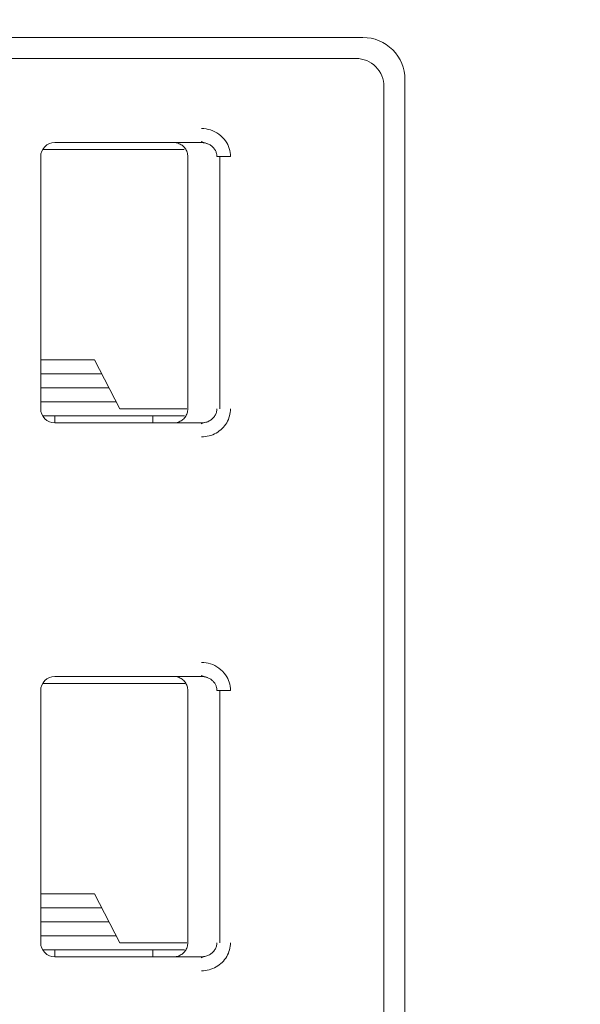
# Model space of a CAD drawing. Header units: millimetres. Extents: x -1114 to 1396, y -630 to 631.
# Tile 734 of 780: x 466 to 470, y 452 to 459. Entities that reach past the tile are written whole.
import ezdxf

# ---------------------------------------------------------------- set-up
doc = ezdxf.new("R2010")
doc.units = ezdxf.units.MM
doc.header["$MEASUREMENT"] = 0

msp = doc.modelspace()

# ---------------------------------------------------------------- linework, layer by layer
at = {"lineweight": 18}
for points, knots in [([(1038.9843, -629.7647), (1038.9843, -629.7647), (-1111.4882, -629.7647), (-1111.4882, -629.7647), (-1111.4882, -629.7647), (-1111.4882, -629.7647), (-1111.4882, 630.7883), (-1111.4882, 630.7883), (-1111.4882, 630.7883), (-1111.4882, 630.7883), (1038.9843, 630.7883), (1038.9843, 630.7883)], [0, 0, 0, 0, 0.333333, 0.333333, 0.333333, 0.333333, 0.666667, 0.666667, 0.666667, 0.666667, 1, 1, 1, 1]), ([(468.8544, 458.7934), (468.8544, 458.8729), (468.8228, 458.9492), (468.7666, 459.0055), (468.7666, 459.0055), (468.7103, 459.0618), (468.634, 459.0934), (468.5544, 459.0934)], [0, 0, 0, 0, 0.5, 0.5, 0.5, 0.5, 1, 1, 1, 1]), ([(468.7044, 458.7434), (468.7044, 458.7964), (468.6834, 458.8473), (468.6458, 458.8848), (468.6458, 458.8848), (468.6083, 458.9223), (468.5575, 458.9434), (468.5044, 458.9434)], [0, 0, 0, 0, 0.5, 0.5, 0.5, 0.5, 1, 1, 1, 1]), ([(467.4019, 458.4434), (467.4239, 458.4435), (467.445, 458.4403), (467.4661, 458.4335), (467.4661, 458.4335), (467.4872, 458.4267), (467.5083, 458.4165), (467.5268, 458.4028), (467.5268, 458.4028), (467.5454, 458.3892), (467.5615, 458.3723), (467.5737, 458.355), (467.5737, 458.355), (467.5859, 458.3378), (467.5942, 458.3203), (467.5999, 458.3018), (467.5999, 458.3018), (467.6056, 458.2832), (467.6088, 458.2637), (467.6089, 458.2434)], [0, 0, 0, 0, 0.2, 0.2, 0.2, 0.2, 0.4, 0.4, 0.4, 0.4, 0.6, 0.6, 0.6, 0.6, 0.8, 0.8, 0.8, 0.8, 1, 1, 1, 1]), ([(466.3544, 458.3434), (466.3279, 458.3434), (466.3025, 458.3328), (466.2837, 458.3141), (466.2837, 458.3141), (466.265, 458.2953), (466.2544, 458.2699), (466.2544, 458.2434)], [0, 0, 0, 0, 0.5, 0.5, 0.5, 0.5, 1, 1, 1, 1]), ([(466.3544, 458.3434), (466.3279, 458.3434), (466.3025, 458.3328), (466.2837, 458.3141), (466.2837, 458.3141), (466.265, 458.2953), (466.2544, 458.2699), (466.2544, 458.2434)], [0, 0, 0, 0, 0.5, 0.5, 0.5, 0.5, 1, 1, 1, 1]), ([(467.3044, 458.2434), (467.3044, 458.2538), (467.3028, 458.2642), (467.2996, 458.2742), (467.2996, 458.2742), (467.2963, 458.2841), (467.2915, 458.2936), (467.2854, 458.3021), (467.2854, 458.3021), (467.2793, 458.3105), (467.2718, 458.318), (467.2634, 458.3241), (467.2634, 458.3241), (467.255, 458.3303), (467.2455, 458.3352), (467.2355, 458.3384), (467.2355, 458.3384), (467.2255, 458.3417), (467.215, 458.3434), (467.2044, 458.3434)], [0, 0, 0, 0, 0.2, 0.2, 0.2, 0.2, 0.4, 0.4, 0.4, 0.4, 0.6, 0.6, 0.6, 0.6, 0.8, 0.8, 0.8, 0.8, 1, 1, 1, 1]), ([(467.4019, 458.3434), (467.4106, 458.3434), (467.4193, 458.3424), (467.4278, 458.3406), (467.4278, 458.3406), (467.4362, 458.3387), (467.4444, 458.336), (467.4521, 458.3325), (467.4521, 458.3325), (467.4597, 458.3289), (467.4668, 458.3246), (467.4734, 458.3196), (467.4734, 458.3196), (467.4796, 458.3148), (467.4852, 458.3094), (467.4901, 458.3035), (467.4901, 458.3035), (467.4947, 458.2981), (467.4986, 458.2922), (467.5018, 458.2859), (467.5018, 458.2859), (467.5051, 458.2797), (467.5076, 458.2731), (467.5094, 458.2663), (467.5094, 458.2663), (467.5113, 458.2588), (467.5123, 458.2511), (467.5123, 458.2434)], [0, 0, 0, 0, 0.142857, 0.142857, 0.142857, 0.142857, 0.285714, 0.285714, 0.285714, 0.285714, 0.428571, 0.428571, 0.428571, 0.428571, 0.571429, 0.571429, 0.571429, 0.571429, 0.714286, 0.714286, 0.714286, 0.714286, 0.857143, 0.857143, 0.857143, 0.857143, 1, 1, 1, 1]), ([(466.2544, 456.4434), (466.2544, 456.4169), (466.265, 456.3914), (466.2837, 456.3727), (466.2837, 456.3727), (466.3025, 456.3539), (466.3279, 456.3434), (466.3544, 456.3434)], [0, 0, 0, 0, 0.5, 0.5, 0.5, 0.5, 1, 1, 1, 1]), ([(466.2544, 456.4434), (466.2544, 456.4169), (466.265, 456.3914), (466.2837, 456.3727), (466.2837, 456.3727), (466.3025, 456.3539), (466.3279, 456.3434), (466.3544, 456.3434)], [0, 0, 0, 0, 0.5, 0.5, 0.5, 0.5, 1, 1, 1, 1]), ([(467.3044, 456.4434), (467.3044, 456.4329), (467.3028, 456.4225), (467.2996, 456.4126), (467.2996, 456.4126), (467.2963, 456.4026), (467.2915, 456.3932), (467.2854, 456.3847), (467.2854, 456.3847), (467.2793, 456.3762), (467.2718, 456.3688), (467.2634, 456.3626), (467.2634, 456.3626), (467.255, 456.3565), (467.2455, 456.3516), (467.2355, 456.3483), (467.2355, 456.3483), (467.2255, 456.3451), (467.215, 456.3434), (467.2044, 456.3434)], [0, 0, 0, 0, 0.2, 0.2, 0.2, 0.2, 0.4, 0.4, 0.4, 0.4, 0.6, 0.6, 0.6, 0.6, 0.8, 0.8, 0.8, 0.8, 1, 1, 1, 1]), ([(467.5123, 456.4434), (467.5123, 456.4349), (467.5111, 456.4264), (467.5088, 456.4182), (467.5088, 456.4182), (467.5064, 456.41), (467.5029, 456.4022), (467.4984, 456.3949), (467.4984, 456.3949), (467.4939, 456.3874), (467.4883, 456.3805), (467.4818, 456.3744), (467.4818, 456.3744), (467.4752, 456.3681), (467.4677, 456.3627), (467.4597, 456.3582), (467.4597, 456.3582), (467.4511, 456.3534), (467.4419, 456.3497), (467.4323, 456.3473), (467.4323, 456.3473), (467.4224, 456.3447), (467.4121, 456.3434), (467.4019, 456.3434)], [0, 0, 0, 0, 0.166667, 0.166667, 0.166667, 0.166667, 0.333333, 0.333333, 0.333333, 0.333333, 0.5, 0.5, 0.5, 0.5, 0.666667, 0.666667, 0.666667, 0.666667, 0.833333, 0.833333, 0.833333, 0.833333, 1, 1, 1, 1]), ([(467.6089, 456.4434), (467.6089, 456.426), (467.6067, 456.4092), (467.6022, 456.3927), (467.6022, 456.3927), (467.5976, 456.3761), (467.5908, 456.3598), (467.5819, 456.3447), (467.5819, 456.3447), (467.5731, 456.3296), (467.5624, 456.3157), (467.5495, 456.3032), (467.5495, 456.3032), (467.5367, 456.2906), (467.5218, 456.2795), (467.5061, 456.2706), (467.5061, 456.2706), (467.4904, 456.2617), (467.4739, 456.255), (467.4565, 456.2505), (467.4565, 456.2505), (467.4392, 456.2459), (467.4209, 456.2436), (467.4019, 456.2434)], [0, 0, 0, 0, 0.166667, 0.166667, 0.166667, 0.166667, 0.333333, 0.333333, 0.333333, 0.333333, 0.5, 0.5, 0.5, 0.5, 0.666667, 0.666667, 0.666667, 0.666667, 0.833333, 0.833333, 0.833333, 0.833333, 1, 1, 1, 1]), ([(467.4019, 454.6334), (467.4239, 454.6335), (467.445, 454.6303), (467.4661, 454.6235), (467.4661, 454.6235), (467.4872, 454.6167), (467.5083, 454.6065), (467.5268, 454.5928), (467.5268, 454.5928), (467.5454, 454.5792), (467.5615, 454.5623), (467.5737, 454.545), (467.5737, 454.545), (467.5859, 454.5278), (467.5942, 454.5103), (467.5999, 454.4918), (467.5999, 454.4918), (467.6056, 454.4732), (467.6088, 454.4537), (467.6089, 454.4334)], [0, 0, 0, 0, 0.2, 0.2, 0.2, 0.2, 0.4, 0.4, 0.4, 0.4, 0.6, 0.6, 0.6, 0.6, 0.8, 0.8, 0.8, 0.8, 1, 1, 1, 1]), ([(466.3544, 454.5334), (466.3279, 454.5334), (466.3025, 454.5228), (466.2837, 454.5041), (466.2837, 454.5041), (466.265, 454.4853), (466.2544, 454.4599), (466.2544, 454.4334)], [0, 0, 0, 0, 0.5, 0.5, 0.5, 0.5, 1, 1, 1, 1]), ([(466.3544, 454.5334), (466.3279, 454.5334), (466.3025, 454.5228), (466.2837, 454.5041), (466.2837, 454.5041), (466.265, 454.4853), (466.2544, 454.4599), (466.2544, 454.4334)], [0, 0, 0, 0, 0.5, 0.5, 0.5, 0.5, 1, 1, 1, 1]), ([(467.2044, 454.5334), (467.2149, 454.5334), (467.2254, 454.5317), (467.2354, 454.5285), (467.2354, 454.5285), (467.2454, 454.5252), (467.2548, 454.5204), (467.2633, 454.5142), (467.2633, 454.5142), (467.2718, 454.508), (467.2792, 454.5006), (467.2854, 454.4921), (467.2854, 454.4921), (467.2915, 454.4836), (467.2963, 454.4741), (467.2996, 454.4642), (467.2996, 454.4642), (467.3028, 454.4542), (467.3044, 454.4438), (467.3044, 454.4334)], [0, 0, 0, 0, 0.2, 0.2, 0.2, 0.2, 0.4, 0.4, 0.4, 0.4, 0.6, 0.6, 0.6, 0.6, 0.8, 0.8, 0.8, 0.8, 1, 1, 1, 1]), ([(467.4019, 454.5334), (467.4106, 454.5334), (467.4193, 454.5324), (467.4278, 454.5306), (467.4278, 454.5306), (467.4362, 454.5287), (467.4444, 454.526), (467.4521, 454.5225), (467.4521, 454.5225), (467.4597, 454.5189), (467.4668, 454.5146), (467.4734, 454.5096), (467.4734, 454.5096), (467.4796, 454.5048), (467.4852, 454.4994), (467.4901, 454.4935), (467.4901, 454.4935), (467.4947, 454.4881), (467.4986, 454.4822), (467.5018, 454.4759), (467.5018, 454.4759), (467.5051, 454.4697), (467.5076, 454.4631), (467.5094, 454.4563), (467.5094, 454.4563), (467.5113, 454.4488), (467.5123, 454.4411), (467.5123, 454.4334)], [0, 0, 0, 0, 0.142857, 0.142857, 0.142857, 0.142857, 0.285714, 0.285714, 0.285714, 0.285714, 0.428571, 0.428571, 0.428571, 0.428571, 0.571429, 0.571429, 0.571429, 0.571429, 0.714286, 0.714286, 0.714286, 0.714286, 0.857143, 0.857143, 0.857143, 0.857143, 1, 1, 1, 1]), ([(466.2544, 452.6334), (466.2544, 452.6069), (466.265, 452.5814), (466.2837, 452.5627), (466.2837, 452.5627), (466.3025, 452.5439), (466.3279, 452.5334), (466.3544, 452.5334)], [0, 0, 0, 0, 0.5, 0.5, 0.5, 0.5, 1, 1, 1, 1]), ([(466.2544, 452.6334), (466.2544, 452.6069), (466.265, 452.5814), (466.2837, 452.5627), (466.2837, 452.5627), (466.3025, 452.5439), (466.3279, 452.5334), (466.3544, 452.5334)], [0, 0, 0, 0, 0.5, 0.5, 0.5, 0.5, 1, 1, 1, 1]), ([(467.3044, 452.6334), (467.3044, 452.6229), (467.3028, 452.6125), (467.2996, 452.6026), (467.2996, 452.6026), (467.2963, 452.5926), (467.2915, 452.5832), (467.2854, 452.5747), (467.2854, 452.5747), (467.2793, 452.5662), (467.2718, 452.5588), (467.2634, 452.5526), (467.2634, 452.5526), (467.255, 452.5465), (467.2455, 452.5416), (467.2355, 452.5383), (467.2355, 452.5383), (467.2255, 452.5351), (467.215, 452.5334), (467.2044, 452.5334)], [0, 0, 0, 0, 0.2, 0.2, 0.2, 0.2, 0.4, 0.4, 0.4, 0.4, 0.6, 0.6, 0.6, 0.6, 0.8, 0.8, 0.8, 0.8, 1, 1, 1, 1]), ([(467.5123, 452.6334), (467.5123, 452.6249), (467.5111, 452.6164), (467.5088, 452.6082), (467.5088, 452.6082), (467.5064, 452.6), (467.5029, 452.5922), (467.4984, 452.5849), (467.4984, 452.5849), (467.4939, 452.5774), (467.4883, 452.5705), (467.4818, 452.5644), (467.4818, 452.5644), (467.4752, 452.5581), (467.4677, 452.5527), (467.4597, 452.5482), (467.4597, 452.5482), (467.4511, 452.5434), (467.4419, 452.5397), (467.4323, 452.5373), (467.4323, 452.5373), (467.4224, 452.5347), (467.4121, 452.5334), (467.4019, 452.5334)], [0, 0, 0, 0, 0.166667, 0.166667, 0.166667, 0.166667, 0.333333, 0.333333, 0.333333, 0.333333, 0.5, 0.5, 0.5, 0.5, 0.666667, 0.666667, 0.666667, 0.666667, 0.833333, 0.833333, 0.833333, 0.833333, 1, 1, 1, 1]), ([(467.6089, 452.6334), (467.6089, 452.616), (467.6067, 452.5992), (467.6022, 452.5827), (467.6022, 452.5827), (467.5976, 452.5661), (467.5908, 452.5498), (467.5819, 452.5347), (467.5819, 452.5347), (467.5731, 452.5196), (467.5624, 452.5057), (467.5495, 452.4932), (467.5495, 452.4932), (467.5367, 452.4806), (467.5218, 452.4695), (467.5061, 452.4606), (467.5061, 452.4606), (467.4904, 452.4517), (467.4739, 452.445), (467.4565, 452.4405), (467.4565, 452.4405), (467.4392, 452.4359), (467.4209, 452.4336), (467.4019, 452.4334)], [0, 0, 0, 0, 0.166667, 0.166667, 0.166667, 0.166667, 0.333333, 0.333333, 0.333333, 0.333333, 0.5, 0.5, 0.5, 0.5, 0.666667, 0.666667, 0.666667, 0.666667, 0.833333, 0.833333, 0.833333, 0.833333, 1, 1, 1, 1])]:
    msp.add_open_spline(points, degree=3, knots=knots, dxfattribs=at)
for points in [[(428.8544, 459.0934), (428.8544, 459.0934), (468.5544, 459.0934), (468.5544, 459.0934)], [(468.5044, 458.9434), (468.5044, 458.9434), (463.9044, 458.9434), (463.9044, 458.9434)], [(468.8544, 458.7934), (468.8544, 458.7934), (468.8544, 448.2734), (468.8544, 448.2734)], [(468.7044, 458.7434), (468.7044, 458.7434), (468.7044, 448.3234), (468.7044, 448.3234)], [(466.3544, 458.3434), (466.3544, 458.3434), (467.4019, 458.3434), (467.4019, 458.3434)], [(467.4019, 458.3434), (467.4019, 458.3434), (466.3544, 458.3434), (466.3544, 458.3434)], [(467.4018, 458.3434), (467.4018, 458.3434), (467.3031, 458.3434), (467.3031, 458.3434)], [(467.4008, 458.3503), (467.4008, 458.3503), (467.4444, 458.3356), (467.4444, 458.3356)], [(466.9353, 458.2934), (466.9353, 458.2934), (466.2678, 458.2934), (466.2678, 458.2934)], [(467.2792, 458.2934), (467.2792, 458.2934), (466.9353, 458.2934), (466.9353, 458.2934)], [(466.2544, 456.4434), (466.2544, 456.4434), (466.2544, 458.2434), (466.2544, 458.2434)], [(466.2544, 456.4434), (466.2544, 456.4434), (466.2544, 458.2434), (466.2544, 458.2434)], [(467.3044, 456.4434), (467.3044, 456.4434), (467.3044, 458.2434), (467.3044, 458.2434)], [(467.5123, 458.2434), (467.5123, 458.2434), (467.6089, 458.2434), (467.6089, 458.2434)], [(467.5322, 456.4434), (467.5322, 456.4434), (467.5322, 458.2434), (467.5322, 458.2434)], [(466.6387, 456.7934), (466.6387, 456.7934), (466.2544, 456.7934), (466.2544, 456.7934)], [(466.8193, 456.4434), (466.8193, 456.4434), (466.6387, 456.7934), (466.6387, 456.7934)], [(466.2544, 456.6934), (466.2544, 456.6934), (466.6903, 456.6934), (466.6903, 456.6934)], [(466.7419, 456.5934), (466.7419, 456.5934), (466.2545, 456.5934), (466.2545, 456.5934)], [(466.7935, 456.4934), (466.7935, 456.4934), (466.2545, 456.4934), (466.2545, 456.4934)], [(466.8193, 456.4434), (466.8193, 456.4434), (466.9353, 456.4434), (466.9353, 456.4434)], [(466.9353, 456.4434), (466.9353, 456.4434), (467.2978, 456.4434), (467.2978, 456.4434)], [(467.281, 456.3934), (467.281, 456.3934), (466.2678, 456.3934), (466.2678, 456.3934)], [(466.3544, 456.3434), (466.3544, 456.3434), (466.3544, 456.3934), (466.3544, 456.3934)], [(467.0544, 456.3934), (467.0544, 456.3934), (467.0544, 456.3434), (467.0544, 456.3434)], [(466.3544, 456.3434), (466.3544, 456.3434), (467.4019, 456.3434), (467.4019, 456.3434)], [(466.3544, 456.3434), (466.3544, 456.3434), (467.4019, 456.3434), (467.4019, 456.3434)], [(467.4241, 456.3455), (467.4241, 456.3455), (467.4008, 456.3365), (467.4008, 456.3365)], [(467.4019, 456.3366), (467.4019, 456.3366), (467.4019, 456.3434), (467.4019, 456.3434)], [(466.9353, 454.4834), (466.9353, 454.4834), (466.2678, 454.4834), (466.2678, 454.4834)], [(466.3544, 454.5334), (466.3544, 454.5334), (467.4019, 454.5334), (467.4019, 454.5334)], [(466.3544, 454.5334), (466.3544, 454.5334), (467.4019, 454.5334), (467.4019, 454.5334)], [(467.2846, 454.4834), (467.2846, 454.4834), (466.9353, 454.4834), (466.9353, 454.4834)], [(467.4008, 454.5403), (467.4008, 454.5403), (467.4444, 454.5256), (467.4444, 454.5256)], [(466.2544, 452.6334), (466.2544, 452.6334), (466.2544, 454.4334), (466.2544, 454.4334)], [(466.2544, 452.6334), (466.2544, 452.6334), (466.2544, 454.4334), (466.2544, 454.4334)], [(467.3044, 452.6334), (467.3044, 452.6334), (467.3044, 454.4334), (467.3044, 454.4334)], [(467.5123, 454.4334), (467.5123, 454.4334), (467.6089, 454.4334), (467.6089, 454.4334)], [(467.5322, 452.6334), (467.5322, 452.6334), (467.5322, 454.4334), (467.5322, 454.4334)], [(466.6387, 452.9834), (466.6387, 452.9834), (466.2544, 452.9834), (466.2544, 452.9834)], [(466.8193, 452.6334), (466.8193, 452.6334), (466.6387, 452.9834), (466.6387, 452.9834)], [(466.2544, 452.8834), (466.2544, 452.8834), (466.6903, 452.8834), (466.6903, 452.8834)], [(466.7419, 452.7834), (466.7419, 452.7834), (466.2545, 452.7834), (466.2545, 452.7834)], [(466.7935, 452.6834), (466.7935, 452.6834), (466.2545, 452.6834), (466.2545, 452.6834)], [(467.281, 452.5834), (467.281, 452.5834), (466.2678, 452.5834), (466.2678, 452.5834)], [(466.3544, 452.5334), (466.3544, 452.5334), (466.3544, 452.5834), (466.3544, 452.5834)], [(466.8193, 452.6334), (466.8193, 452.6334), (466.9353, 452.6334), (466.9353, 452.6334)], [(466.9353, 452.6334), (466.9353, 452.6334), (467.2978, 452.6334), (467.2978, 452.6334)], [(467.0544, 452.5834), (467.0544, 452.5834), (467.0544, 452.5334), (467.0544, 452.5334)], [(466.3544, 452.5334), (466.3544, 452.5334), (467.4019, 452.5334), (467.4019, 452.5334)], [(466.3544, 452.5334), (466.3544, 452.5334), (467.4019, 452.5334), (467.4019, 452.5334)], [(467.4241, 452.5355), (467.4241, 452.5355), (467.4008, 452.5265), (467.4008, 452.5265)], [(467.4019, 452.5266), (467.4019, 452.5266), (467.4019, 452.5334), (467.4019, 452.5334)]]:
    msp.add_open_spline(points, degree=3, dxfattribs=at)

doc.saveas('drawing.dxf')
